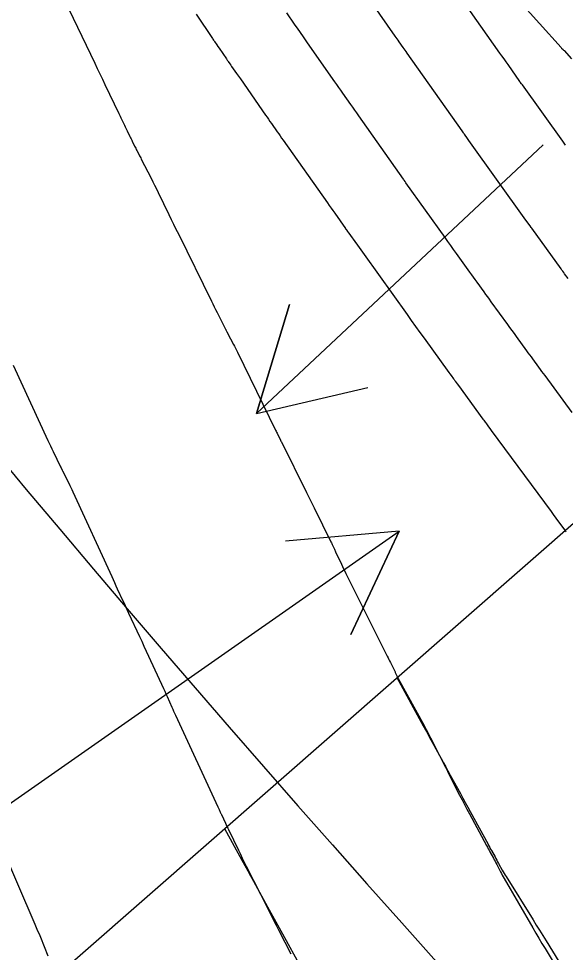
# Model space of a CAD drawing. Extents: x 954385 to 988206, y 1868364 to 1924553.
# Drawn here: x 955379.55 to 955408.3, y 1923376.45 to 1923425.56 of the extents above; entities that cross this region are included whole.
import ezdxf

# ---------------------------------------------------------------- set-up
doc = ezdxf.new("R2010")
doc.units = 0
for name, color, linetype in [('1', 7, 'Continuous'), ('Default', 7, 'Continuous'), ('Ex_Major Contours', 7, 'Continuous'), ('Ex_Minor Contours', 7, 'Continuous'), ('Slopes', 7, 'Continuous')]:
    doc.layers.add(name, color=color, linetype=linetype)

msp = doc.modelspace()

# ---------------------------------------------------------------- linework, layer by layer
at = {"layer": '1'}
for points in [[(955365.706, 1923336.689), (955361.259, 1923341.287), (955360.132, 1923342.45), (955356.674, 1923346.068), (955352.874, 1923350.126), (955426.056, 1923414.21), (955430.795, 1923411.699), (955435.492, 1923409.848), (955436.928, 1923409.181), (955442.352, 1923406.341), (955442.526, 1923406.226), (955444.325, 1923405.052), (955447.683, 1923402.905), (955453.109, 1923400.305), (955453.505, 1923400.232), (955460.769, 1923398.966)], [(955399.439, 1923390.902), (955400.82, 1923388.369), (955400.938, 1923388.153), (955401.057, 1923387.936), (955401.175, 1923387.72), (955401.294, 1923387.504), (955401.768, 1923386.64), (955401.887, 1923386.424), (955402.005, 1923386.208), (955402.124, 1923385.991), (955402.242, 1923385.775), (955402.779, 1923384.798), (955402.907, 1923384.563), (955403.036, 1923384.328), (955403.165, 1923384.093), (955403.293, 1923383.858), (955404.23, 1923382.139), (955404.276, 1923382.055), (955404.322, 1923381.971), (955404.368, 1923381.887), (955404.414, 1923381.803), (955404.599, 1923381.467), (955404.645, 1923381.383), (955404.691, 1923381.299), (955404.737, 1923381.215), (955404.784, 1923381.131), (955404.98, 1923380.776), (955405.029, 1923380.69), (955405.078, 1923380.604), (955405.129, 1923380.518), (955405.182, 1923380.433), (955406.596, 1923378.165), (955406.768, 1923377.889), (955406.94, 1923377.613), (955407.111, 1923377.337), (955407.283, 1923377.061), (955408.293, 1923375.434)], [(955390.375, 1923382.965), (955391.289, 1923381.3), (955391.441, 1923381.023), (955391.593, 1923380.745), (955391.746, 1923380.468), (955391.899, 1923380.191), (955392.637, 1923378.852), (955392.811, 1923378.536), (955392.985, 1923378.221), (955393.159, 1923377.905), (955393.333, 1923377.589), (955394.474, 1923375.519)]]:
    msp.add_lwpolyline(points, dxfattribs=at)
at = {"layer": 'Default'}
msp.add_arc((956111.568, 1924014.493), 954.93, 205.346268, 226.414195, dxfattribs=at)
at = {"layer": 'Ex_Major Contours'}
msp.add_lwpolyline([(955388.877, 1923425.793), (955389.733, 1923424.524), (955389.762, 1923424.481), (955389.792, 1923424.438), (955389.821, 1923424.395), (955389.85, 1923424.351), (955389.968, 1923424.178), (955390.027, 1923424.092), (955390.086, 1923424.005), (955390.469, 1923423.444), (955390.492, 1923423.411), (955390.515, 1923423.378), (955390.538, 1923423.344), (955390.561, 1923423.311), (955390.653, 1923423.179), (955390.699, 1923423.113), (955390.745, 1923423.047), (955391.002, 1923422.679), (955391.103, 1923422.535), (955391.204, 1923422.39), (955392.531, 1923420.489), (955392.608, 1923420.379), (955392.684, 1923420.269), (955392.761, 1923420.16), (955392.837, 1923420.05), (955393.143, 1923419.611), (955393.22, 1923419.502), (955393.297, 1923419.392), (955393.374, 1923419.283), (955393.451, 1923419.174), (955395.783, 1923415.87), (955395.879, 1923415.734), (955395.974, 1923415.599), (955396.07, 1923415.464), (955396.165, 1923415.328), (955396.733, 1923414.524), (955396.743, 1923414.508), (955396.764, 1923414.478), (955396.819, 1923414.399), (955396.829, 1923414.384), (955396.84, 1923414.37), (955396.85, 1923414.356), (955396.86, 1923414.341), (955397.361, 1923413.64), (955397.448, 1923413.519), (955397.536, 1923413.397), (955397.623, 1923413.276), (955397.71, 1923413.154), (955399.972, 1923409.997), (955400.196, 1923409.684), (955400.421, 1923409.371), (955400.647, 1923409.059), (955400.873, 1923408.747), (955402.17, 1923406.955), (955402.228, 1923406.874), (955402.287, 1923406.793), (955402.42, 1923406.609), (955402.441, 1923406.58), (955402.462, 1923406.551), (955402.483, 1923406.522), (955402.505, 1923406.492), (955402.611, 1923406.347), (955402.674, 1923406.26), (955403.965, 1923404.492), (955404.001, 1923404.442), (955404.037, 1923404.393), (955404.073, 1923404.344), (955404.109, 1923404.295), (955404.254, 1923404.098), (955404.327, 1923403.999), (955404.399, 1923403.901), (955407.543, 1923399.633), (955407.615, 1923399.535), (955407.688, 1923399.437), (955407.76, 1923399.339), (955407.833, 1923399.241), (955408.271, 1923398.649), (955408.279, 1923398.639), (955408.328, 1923398.575)], dxfattribs=at)
at = {"layer": 'Ex_Minor Contours'}
for points in [[(955404.659, 1923427.846), (955408.08, 1923424.043), (955408.103, 1923424.017), (955408.175, 1923423.937), (955408.2, 1923423.909), (955408.226, 1923423.881), (955408.626, 1923423.442)], [(955408.442, 1923411.886), (955408.256, 1923412.143), (955408.21, 1923412.208), (955408.163, 1923412.272), (955408.117, 1923412.337), (955408.07, 1923412.401), (955406.529, 1923414.536), (955406.5, 1923414.577), (955406.441, 1923414.66), (955406.225, 1923414.962), (955403.227, 1923419.149), (955403.149, 1923419.259), (955402.99, 1923419.481), (955402.966, 1923419.514), (955402.942, 1923419.548), (955402.863, 1923419.66), (955399.98, 1923423.751), (955399.927, 1923423.826), (955399.875, 1923423.9), (955399.823, 1923423.974), (955399.77, 1923424.049), (955399.561, 1923424.346), (955399.508, 1923424.421), (955399.456, 1923424.495), (955399.404, 1923424.57), (955399.352, 1923424.645), (955397.736, 1923426.964)], [(955408.297, 1923418.915), (955408.157, 1923419.111), (955406.036, 1923422.077), (955406.022, 1923422.096), (955405.995, 1923422.135), (955405.928, 1923422.229), (955405.91, 1923422.255), (955405.285, 1923423.142), (955405.178, 1923423.294), (955405.071, 1923423.446), (955404.964, 1923423.598), (955404.857, 1923423.75), (955402.642, 1923426.897)], [(955382.191, 1923426.057), (955383.547, 1923423.212), (955383.68, 1923422.933), (955383.813, 1923422.654), (955383.947, 1923422.376), (955384.08, 1923422.097), (955384.808, 1923420.579), (955384.845, 1923420.501), (955384.882, 1923420.424), (955384.92, 1923420.347), (955384.957, 1923420.27), (955385.111, 1923419.951), (955385.146, 1923419.879), (955385.181, 1923419.807), (955385.215, 1923419.736), (955385.25, 1923419.664), (955385.399, 1923419.357), (955385.429, 1923419.295), (955385.459, 1923419.234), (955385.489, 1923419.172), (955385.52, 1923419.111), (955385.645, 1923418.857), (955385.673, 1923418.8), (955385.702, 1923418.743), (955385.731, 1923418.686), (955385.76, 1923418.629), (955385.877, 1923418.402), (955385.906, 1923418.345), (955385.935, 1923418.289), (955385.964, 1923418.232), (955385.993, 1923418.175), (955386.506, 1923417.17), (955386.601, 1923416.983), (955386.694, 1923416.796), (955386.787, 1923416.608), (955386.879, 1923416.42), (955387.443, 1923415.261), (955387.568, 1923415.005), (955387.693, 1923414.749), (955387.818, 1923414.493), (955387.943, 1923414.238), (955389.679, 1923410.708), (955389.753, 1923410.559), (955389.827, 1923410.41), (955389.902, 1923410.261), (955389.977, 1923410.113), (955390.427, 1923409.23), (955390.434, 1923409.215), (955390.449, 1923409.186), (955390.495, 1923409.09), (955390.504, 1923409.073), (955390.512, 1923409.056), (955390.521, 1923409.039), (955390.529, 1923409.022), (955390.836, 1923408.431), (955390.89, 1923408.327), (955390.943, 1923408.222), (955390.996, 1923408.118), (955391.048, 1923408.012), (955393.059, 1923403.916), (955393.084, 1923403.864), (955393.109, 1923403.812), (955393.135, 1923403.761), (955393.16, 1923403.709), (955393.307, 1923403.413), (955393.314, 1923403.399), (955393.32, 1923403.386), (955393.341, 1923403.34), (955393.354, 1923403.312), (955393.361, 1923403.297), (955394.678, 1923400.644), (955395.078, 1923399.837), (955395.97, 1923398.039), (955395.991, 1923397.996), (955396.012, 1923397.954), (955396.032, 1923397.911), (955396.052, 1923397.868), (955396.131, 1923397.697), (955396.151, 1923397.654), (955396.171, 1923397.611), (955396.191, 1923397.568), (955396.211, 1923397.525), (955396.517, 1923396.873), (955396.575, 1923396.75), (955396.634, 1923396.628), (955396.694, 1923396.506), (955396.754, 1923396.384), (955398.933, 1923392.021), (955398.974, 1923391.939), (955399.014, 1923391.858), (955399.055, 1923391.776), (955399.095, 1923391.695), (955399.304, 1923391.275), (955399.321, 1923391.241), (955399.338, 1923391.206), (955399.355, 1923391.172), (955399.371, 1923391.137), (955399.437, 1923390.999), (955399.453, 1923390.964), (955399.471, 1923390.93), (955399.488, 1923390.896), (955399.506, 1923390.862), (955400.863, 1923388.382), (955400.981, 1923388.166), (955401.096, 1923387.948), (955401.21, 1923387.73), (955401.322, 1923387.511), (955401.766, 1923386.632), (955401.877, 1923386.412), (955401.989, 1923386.192), (955402.1, 1923385.973), (955402.211, 1923385.753), (955402.736, 1923384.719), (955402.862, 1923384.474), (955402.989, 1923384.23), (955403.117, 1923383.987), (955403.248, 1923383.744), (955404.154, 1923382.068), (955404.199, 1923381.985), (955404.244, 1923381.902), (955404.289, 1923381.819), (955404.334, 1923381.736), (955404.515, 1923381.405), (955404.56, 1923381.322), (955404.604, 1923381.239), (955404.648, 1923381.156), (955404.691, 1923381.072), (955404.884, 1923380.694), (955404.931, 1923380.603), (955404.979, 1923380.513), (955405.028, 1923380.424), (955405.079, 1923380.335), (955406.581, 1923377.733), (955406.74, 1923377.46), (955406.901, 1923377.189), (955407.063, 1923376.918), (955407.227, 1923376.649), (955408.117, 1923375.2)], [(955408.65, 1923404.852), (955407.227, 1923406.787), (955407.147, 1923406.896), (955407.067, 1923407.005), (955406.987, 1923407.114), (955406.907, 1923407.223), (955406.589, 1923407.66), (955406.509, 1923407.769), (955406.429, 1923407.878), (955406.35, 1923407.987), (955406.27, 1923408.096), (955405.731, 1923408.835), (955405.615, 1923408.995), (955405.499, 1923409.154), (955405.383, 1923409.314), (955405.267, 1923409.474), (955404.403, 1923410.671), (955404.309, 1923410.8), (955404.216, 1923410.929), (955404.122, 1923411.058), (955404.029, 1923411.188), (955403.654, 1923411.705), (955403.561, 1923411.834), (955403.467, 1923411.963), (955403.374, 1923412.093), (955403.281, 1923412.223), (955402.571, 1923413.214), (955402.422, 1923413.422), (955402.272, 1923413.631), (955402.123, 1923413.839), (955401.974, 1923414.048), (955399.91, 1923416.931), (955399.896, 1923416.953), (955399.866, 1923416.995), (955399.82, 1923417.062), (955399.802, 1923417.087), (955399.784, 1923417.113), (955397.431, 1923420.45), (955397.326, 1923420.6), (955397.221, 1923420.749), (955397.115, 1923420.898), (955397.01, 1923421.048), (955396.588, 1923421.645), (955396.483, 1923421.795), (955396.377, 1923421.944), (955396.272, 1923422.094), (955396.168, 1923422.244), (955394.741, 1923424.289), (955394.631, 1923424.446), (955394.522, 1923424.603), (955394.207, 1923425.054), (955394.095, 1923425.214), (955394.054, 1923425.274), (955393.641, 1923425.866)], [(955379.262, 1923407.341), (955381.086, 1923403.37), (955381.152, 1923403.227), (955381.219, 1923403.085), (955381.287, 1923402.943), (955381.355, 1923402.801), (955381.752, 1923401.987), (955381.778, 1923401.935), (955381.839, 1923401.81), (955381.855, 1923401.777), (955382.179, 1923401.122), (955382.234, 1923401.011), (955382.287, 1923400.9), (955382.34, 1923400.789), (955382.391, 1923400.677), (955384.438, 1923396.217), (955384.511, 1923396.056), (955384.585, 1923395.896), (955384.659, 1923395.736), (955384.734, 1923395.576), (955385.032, 1923394.935), (955385.106, 1923394.775), (955385.18, 1923394.615), (955385.255, 1923394.454), (955385.329, 1923394.294), (955385.896, 1923393.067), (955386.015, 1923392.81), (955386.134, 1923392.552), (955386.254, 1923392.294), (955386.374, 1923392.037), (955387.165, 1923390.337), (955387.181, 1923390.302), (955387.197, 1923390.266), (955387.213, 1923390.231), (955387.229, 1923390.195), (955387.291, 1923390.052), (955387.322, 1923389.98), (955387.353, 1923389.908), (955387.599, 1923389.346), (955387.645, 1923389.24), (955387.692, 1923389.135), (955387.74, 1923389.03), (955387.788, 1923388.925), (955390.028, 1923384.099), (955390.043, 1923384.066), (955390.058, 1923384.032), (955390.074, 1923383.998), (955390.088, 1923383.965), (955390.148, 1923383.83), (955390.163, 1923383.796), (955390.178, 1923383.762), (955390.193, 1923383.729), (955390.209, 1923383.695), (955390.421, 1923383.248), (955390.461, 1923383.162), (955390.502, 1923383.077), (955390.543, 1923382.991), (955390.584, 1923382.906), (955391.103, 1923381.822), (955391.204, 1923381.613), (955391.305, 1923381.405), (955391.408, 1923381.198), (955391.513, 1923380.99), (955392.641, 1923378.759), (955392.788, 1923378.468), (955392.936, 1923378.177), (955393.084, 1923377.885), (955393.232, 1923377.594), (955393.855, 1923376.367)], [(955378.497, 1923382.293), (955380.398, 1923377.932), (955380.472, 1923377.761), (955380.544, 1923377.59), (955380.616, 1923377.418), (955380.686, 1923377.245), (955381.078, 1923376.276)]]:
    msp.add_lwpolyline(points, dxfattribs=at)
at = {"layer": 'Slopes'}
for points in [[(955407.131, 1923418.928), (955392.06, 1923404.79), (955393.797, 1923410.533), (955392.06, 1923404.79), (955397.902, 1923406.157)], [(955357.131, 1923368.928), (955399.549, 1923398.603), (955397.011, 1923393.166), (955399.549, 1923398.603), (955393.572, 1923398.082)]]:
    msp.add_lwpolyline(points, dxfattribs=at)

doc.saveas('drawing.dxf')
